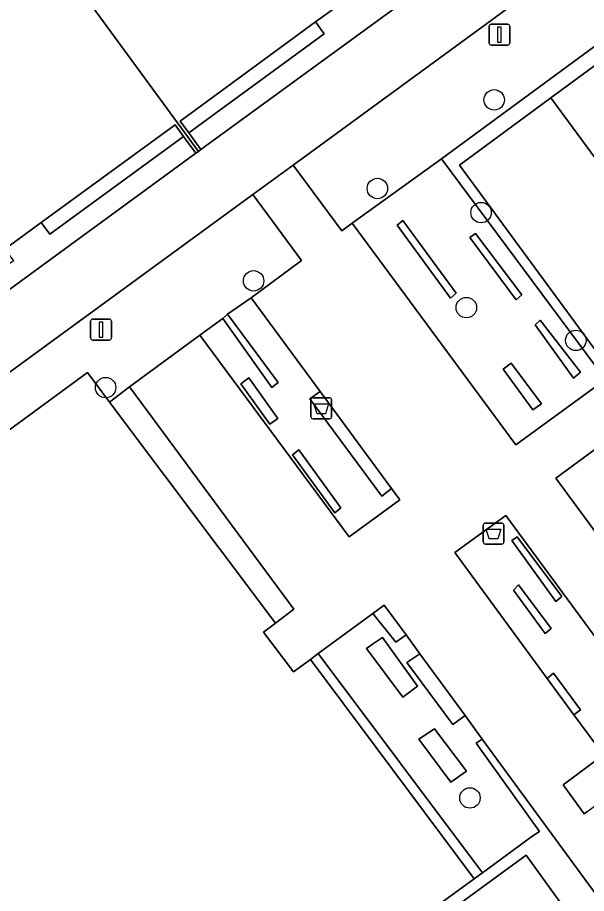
# Model space of a CAD drawing. Extents: x 159039 to 160102, y 381214 to 382524.
# Drawn here: x 159767.27 to 159794.48, y 382157.61 to 382199.51 of the extents above; entities that cross this region are included whole.
import ezdxf

# ---------------------------------------------------------------- set-up
doc = ezdxf.new("R2010")
doc.units = 0
for name, color, linetype in [('IMGEO_Afvalbak', 7, 'Continuous'), ('IMGEO_Boom', 7, 'Continuous'), ('IMGEO_Groenvoorziening', 7, 'Continuous'), ('IMGEO_Haag', 7, 'Continuous'), ('IMGEO_Lichtmast', 7, 'Continuous'), ('IMGEO_Pand', 7, 'Continuous'), ('IMGEO_Parkeervlak_open', 7, 'Continuous'), ('IMGEO_Rijbaan_lokaal_open', 7, 'Continuous'), ('IMGEO_Voetpad_gesloten', 7, 'Continuous'), ('IMGEO_Voetpad_open', 7, 'Continuous')]:
    doc.layers.add(name, color=color, linetype=linetype)

msp = doc.modelspace()

# ---------------------------------------------------------------- linework, layer by layer
at = {"layer": 'IMGEO_Afvalbak'}
for p, q in [((159781.302, 382180.416), (159781.302, 382181.216)), ((159781.302, 382181.216), (159781.302, 382180.416)), ((159781.402, 382181.316), (159782.192, 382181.316)), ((159782.192, 382181.316), (159781.402, 382181.316)), ((159782.292, 382181.216), (159782.292, 382180.416)), ((159782.292, 382180.416), (159782.292, 382181.216)), ((159782.192, 382180.316), (159781.402, 382180.316)), ((159781.402, 382180.316), (159782.192, 382180.316)), ((159789.542, 382174.425), (159789.542, 382175.225)), ((159789.542, 382175.225), (159789.542, 382174.425)), ((159789.642, 382175.325), (159790.432, 382175.325)), ((159790.432, 382175.325), (159789.642, 382175.325)), ((159790.532, 382175.225), (159790.532, 382174.425)), ((159790.532, 382174.425), (159790.532, 382175.225)), ((159790.432, 382174.325), (159789.642, 382174.325)), ((159789.642, 382174.325), (159790.432, 382174.325))]:
    msp.add_line(p, q, dxfattribs=at)
for points in [[(159781.445, 382181.03), (159782.149, 382181.03), (159782, 382180.56), (159781.594, 382180.56), (159781.445, 382181.03)], [(159789.685, 382175.039), (159790.389, 382175.039), (159790.24, 382174.569), (159789.834, 382174.569), (159789.685, 382175.039)]]:
    msp.add_lwpolyline(points, dxfattribs=at)
for centre, start, end in [((159781.402, 382181.216), 90, 180), ((159781.402, 382181.216), 90, 180), ((159782.192, 382181.216), 0, 90), ((159782.192, 382181.216), 360, 90), ((159781.402, 382180.416), 180, 270), ((159781.402, 382180.416), 180, 270), ((159782.192, 382180.416), 270, 0), ((159782.192, 382180.416), 270, 0), ((159789.642, 382175.225), 90, 180), ((159789.642, 382175.225), 90, 180), ((159790.432, 382175.225), 0, 90), ((159790.432, 382175.225), 360, 90), ((159789.642, 382174.425), 180, 270), ((159789.642, 382174.425), 180, 270), ((159790.432, 382174.425), 270, 0), ((159790.432, 382174.425), 270, 0)]:
    msp.add_arc(centre, 0.1, start, end, dxfattribs=at)
at = {"layer": 'IMGEO_Boom'}
for centre in [(159790.067, 382195.573), (159784.481, 382191.334), (159789.44, 382190.18), (159778.559, 382186.915), (159788.735, 382185.634), (159793.971, 382184.067), (159771.483, 382181.808), (159788.908, 382162.175)]:
    msp.add_circle(centre, 0.489, dxfattribs=at)
at = {"layer": 'IMGEO_Groenvoorziening'}
for points in [[(159783.669, 382200.003), (159783.257, 382200.565), (159781.526, 382199.299), (159781.938, 382198.737), (159775.457, 382193.995), (159776.043, 382193.194), (159790.661, 382203.871), (159790.069, 382204.681)], [(159797.469, 382200.041), (159794.978, 382203.081), (159780.454, 382192.457), (159782.788, 382189.3), (159783.272, 382189.667), (159787.544, 382192.76)], [(159792.78, 382195.663), (159797.938, 382199.469), (159797.469, 382200.041), (159787.544, 382192.76), (159795.393, 382182.202), (159795.742, 382182.457), (159795.654, 382182.597), (159788.405, 382192.454)], [(159781.526, 382199.299), (159775.043, 382194.56), (159775.457, 382193.995), (159781.938, 382198.737)], [(159775.213, 382193.822), (159774.801, 382194.384), (159768.399, 382189.704), (159768.811, 382189.142)], [(159767.079, 382187.876), (159760.596, 382183.133), (159761.183, 382182.332), (159775.801, 382193.018), (159775.213, 382193.822), (159768.811, 382189.142), (159768.399, 382189.704), (159766.667, 382188.438)], [(159787.544, 382192.76), (159783.272, 382189.667), (159791.099, 382179.065), (159795.393, 382182.202)], [(159777.087, 382185.115), (159777.316, 382185.326), (159778.439, 382186.099), (159780.848, 382187.885), (159778.531, 382191.051), (159756.241, 382174.775), (159757.58, 382172.96), (159770.61, 382182.524), (159771.671, 382181.11), (159772.621, 382181.851), (159775.989, 382184.324)], [(159785.691, 382189.803), (159785.435, 382189.575), (159787.981, 382186.091), (159788.251, 382186.318)], [(159788.251, 382186.318), (159787.981, 382186.091), (159785.435, 382189.575), (159785.691, 382189.803)], [(159791.398, 382186.243), (159789.172, 382189.184), (159788.906, 382188.99), (159791.117, 382186.003)], [(159791.117, 382186.003), (159788.906, 382188.99), (159789.172, 382189.184), (159791.398, 382186.243)], [(159781.741, 382181.615), (159778.439, 382186.099), (159777.316, 382185.326), (159779.739, 382182.056), (159779.429, 382181.805), (159777.087, 382185.115), (159775.989, 382184.324), (159783.129, 382174.669), (159785.558, 382176.432), (159785.153, 382176.982), (159784.689, 382176.62), (159781.242, 382181.268)], [(159779.739, 382182.056), (159777.316, 382185.326), (159777.087, 382185.115), (159779.429, 382181.805)], [(159792.034, 382184.806), (159792.275, 382185.03), (159794.199, 382182.548), (159793.868, 382182.265)], [(159794.199, 382182.548), (159792.275, 382185.03), (159792.034, 382184.806), (159793.868, 382182.265)], [(159792.339, 382181.03), (159791.91, 382180.737), (159790.502, 382182.686), (159790.882, 382182.977)], [(159790.882, 382182.977), (159790.502, 382182.686), (159791.91, 382180.737), (159792.339, 382181.03)], [(159781.278, 382168.804), (159780.473, 382168.206), (159779.038, 382170.112), (159779.601, 382170.535), (159771.671, 382181.11), (159770.61, 382182.524), (159757.58, 382172.96), (159756.241, 382174.775), (159754.9, 382173.799), (159756.262, 382172.006), (159742.163, 382161.644), (159740.798, 382163.539), (159739.666, 382162.715), (159741.001, 382160.866), (159734.213, 382155.711), (159732.784, 382157.708), (159728.816, 382154.821), (159746.781, 382130.304), (159748.753, 382130.014), (159755.465, 382134.892), (159755.99, 382134.191), (159757.13, 382135.021), (159789.105, 382158.307)], [(159779.725, 382180.336), (159779.336, 382180.062), (159777.946, 382181.983), (159778.334, 382182.272)], [(159777.946, 382181.983), (159779.336, 382180.062), (159779.725, 382180.336), (159778.334, 382182.272)], [(159772.621, 382181.851), (159771.671, 382181.11), (159779.601, 382170.535), (159780.487, 382171.2)], [(159781.741, 382181.615), (159781.242, 382181.268), (159784.689, 382176.62), (159785.153, 382176.982)], [(159796.815, 382180.271), (159793.016, 382177.469), (159800.142, 382167.786), (159804.162, 382170.327)], [(159782.739, 382176.058), (159782.441, 382175.813), (159780.419, 382178.595), (159780.718, 382178.823)], [(159780.419, 382178.595), (159782.441, 382175.813), (159782.739, 382176.058), (159780.718, 382178.823)], [(159790.619, 382175.682), (159788.188, 382173.911), (159792.603, 382167.896), (159792.898, 382168.147), (159794.203, 382166.393), (159793.878, 382166.159), (159795.293, 382164.232), (159796.417, 382165.036), (159795.489, 382166.23), (159795.805, 382166.495), (159796.733, 382165.281), (159797.734, 382166.017)], [(159791.169, 382174.668), (159790.911, 382174.493), (159793.01, 382171.57), (159793.304, 382171.821)], [(159790.911, 382174.493), (159791.169, 382174.668), (159793.304, 382171.821), (159793.01, 382171.57)], [(159792.502, 382170.044), (159792.801, 382170.279), (159791.224, 382172.369), (159790.987, 382172.115)], [(159792.502, 382170.044), (159790.987, 382172.115), (159791.224, 382172.369), (159792.801, 382170.279)], [(159807.499, 382171.044), (159807.104, 382171.582), (159806.682, 382172.156), (159804.508, 382170.546), (159804.162, 382170.327), (159800.142, 382167.786), (159797.734, 382166.017), (159796.733, 382165.281), (159796.417, 382165.036), (159795.293, 382164.232), (159793.373, 382162.799), (159794.37, 382161.417), (159794.505, 382161.514), (159800.342, 382165.819), (159803.049, 382162.065), (159804.38, 382163.062), (159801.659, 382166.747)], [(159784.803, 382171.405), (159784.265, 382171.008), (159785.368, 382169.627), (159785.85, 382169.975)], [(159788.673, 382166.121), (159788.097, 382165.689), (159785.883, 382168.652), (159786.518, 382169.063), (159785.85, 382169.975), (159785.368, 382169.627), (159784.265, 382171.008), (159781.653, 382169.081), (159789.504, 382158.598), (159791.87, 382160.327), (159792.235, 382160.567), (159789.202, 382164.801), (159789.497, 382164.996)], [(159783.961, 382169.322), (159784.249, 382169.533), (159784.72, 382169.849), (159786.406, 382167.518), (159785.692, 382166.997)], [(159784.249, 382169.533), (159783.961, 382169.322), (159785.692, 382166.997), (159786.406, 382167.518), (159784.72, 382169.849)], [(159781.653, 382169.081), (159781.278, 382168.804), (159789.105, 382158.307), (159789.349, 382158.484), (159789.504, 382158.598)], [(159786.518, 382169.063), (159785.883, 382168.652), (159788.097, 382165.689), (159788.673, 382166.121)], [(159792.603, 382167.896), (159793.878, 382166.159), (159794.203, 382166.393), (159792.898, 382168.147)], [(159788.001, 382162.928), (159786.46, 382164.994), (159787.208, 382165.476), (159788.738, 382163.456)], [(159786.46, 382164.994), (159788.001, 382162.928), (159788.738, 382163.456), (159787.208, 382165.476)], [(159781.822, 382152.298), (159791.597, 382159.439), (159794.332, 382155.662), (159795.634, 382156.615), (159789.497, 382164.996), (159789.202, 382164.801), (159792.235, 382160.567), (159791.87, 382160.327), (159789.504, 382158.598), (159789.349, 382158.484), (159789.105, 382158.307), (159757.13, 382135.021), (159755.99, 382134.191), (159756.36, 382133.696), (159757.616, 382134.637), (159761.551, 382137.471), (159764.233, 382133.731), (159765.64, 382134.767), (159762.9, 382138.498), (159780.468, 382151.299), (159783.177, 382147.563), (159784.559, 382148.572)]]:
    msp.add_lwpolyline(points, close=True, dxfattribs=at)
at = {"layer": 'IMGEO_Haag'}
for points in [[(159797.469, 382200.041), (159794.978, 382203.081), (159780.454, 382192.457), (159782.788, 382189.3), (159783.272, 382189.667), (159787.544, 382192.76)], [(159797.938, 382199.469), (159797.469, 382200.041), (159787.544, 382192.76), (159795.393, 382182.202), (159795.742, 382182.457), (159795.654, 382182.597), (159788.405, 382192.454), (159792.78, 382195.663)], [(159780.848, 382187.885), (159778.531, 382191.051), (159756.241, 382174.775), (159757.58, 382172.96), (159770.61, 382182.524), (159771.671, 382181.11), (159772.621, 382181.851), (159775.989, 382184.324), (159777.087, 382185.115), (159777.316, 382185.326), (159778.439, 382186.099)], [(159785.691, 382189.803), (159785.435, 382189.575), (159787.981, 382186.091), (159788.251, 382186.318)], [(159791.398, 382186.243), (159789.172, 382189.184), (159788.906, 382188.99), (159791.117, 382186.003)], [(159779.739, 382182.056), (159777.316, 382185.326), (159777.087, 382185.115), (159779.429, 382181.805)], [(159794.199, 382182.548), (159792.275, 382185.03), (159792.034, 382184.806), (159793.868, 382182.265)], [(159790.882, 382182.977), (159790.502, 382182.686), (159791.91, 382180.737), (159792.339, 382181.03)], [(159777.946, 382181.983), (159779.336, 382180.062), (159779.725, 382180.336), (159778.334, 382182.272)], [(159772.621, 382181.851), (159771.671, 382181.11), (159779.601, 382170.535), (159780.487, 382171.2)], [(159781.741, 382181.615), (159781.242, 382181.268), (159784.689, 382176.62), (159785.153, 382176.982)], [(159780.419, 382178.595), (159782.441, 382175.813), (159782.739, 382176.058), (159780.718, 382178.823)], [(159791.169, 382174.668), (159790.911, 382174.493), (159793.01, 382171.57), (159793.304, 382171.821)], [(159792.502, 382170.044), (159792.801, 382170.279), (159791.224, 382172.369), (159790.987, 382172.115)], [(159801.659, 382166.747), (159807.499, 382171.044), (159807.104, 382171.582), (159806.682, 382172.156), (159804.508, 382170.546), (159804.162, 382170.327), (159800.142, 382167.786), (159797.734, 382166.017), (159796.733, 382165.281), (159796.417, 382165.036), (159795.293, 382164.232), (159793.373, 382162.799), (159794.37, 382161.417), (159794.505, 382161.514), (159800.342, 382165.819), (159803.049, 382162.065), (159804.38, 382163.062)], [(159784.803, 382171.405), (159784.265, 382171.008), (159785.368, 382169.627), (159785.85, 382169.975)], [(159784.249, 382169.533), (159783.961, 382169.322), (159785.692, 382166.997), (159786.406, 382167.518), (159784.72, 382169.849)], [(159781.653, 382169.081), (159781.278, 382168.804), (159789.105, 382158.307), (159789.349, 382158.484), (159789.504, 382158.598)], [(159786.518, 382169.063), (159785.883, 382168.652), (159788.097, 382165.689), (159788.673, 382166.121)], [(159792.603, 382167.896), (159793.878, 382166.159), (159794.203, 382166.393), (159792.898, 382168.147)], [(159786.46, 382164.994), (159788.001, 382162.928), (159788.738, 382163.456), (159787.208, 382165.476)], [(159791.597, 382159.439), (159794.332, 382155.662), (159795.634, 382156.615), (159789.497, 382164.996), (159789.202, 382164.801), (159792.235, 382160.567), (159791.87, 382160.327), (159789.504, 382158.598), (159789.349, 382158.484), (159789.105, 382158.307), (159757.13, 382135.021), (159755.99, 382134.191), (159756.36, 382133.696), (159757.616, 382134.637), (159761.551, 382137.471), (159764.233, 382133.731), (159765.64, 382134.767), (159762.9, 382138.498), (159780.468, 382151.299), (159783.177, 382147.563), (159784.559, 382148.572), (159781.822, 382152.298)]]:
    msp.add_lwpolyline(points, close=True, dxfattribs=at)
at = {"layer": 'IMGEO_Lichtmast'}
for p, q in [((159789.923, 382199.193), (159790.713, 382199.193)), ((159790.713, 382199.193), (159789.923, 382199.193)), ((159789.823, 382198.293), (159789.823, 382199.093)), ((159789.823, 382199.093), (159789.823, 382198.293)), ((159790.813, 382199.093), (159790.813, 382198.293)), ((159790.813, 382198.293), (159790.813, 382199.093)), ((159790.713, 382198.193), (159789.923, 382198.193)), ((159789.923, 382198.193), (159790.713, 382198.193)), ((159770.765, 382184.185), (159770.765, 382184.985)), ((159770.765, 382184.985), (159770.765, 382184.185)), ((159770.865, 382185.085), (159771.655, 382185.085)), ((159771.655, 382185.085), (159770.865, 382185.085)), ((159771.755, 382184.985), (159771.755, 382184.185)), ((159771.755, 382184.185), (159771.755, 382184.985)), ((159771.655, 382184.085), (159770.865, 382184.085)), ((159770.865, 382184.085), (159771.655, 382184.085))]:
    msp.add_line(p, q, dxfattribs=at)
for points in [[(159790.243, 382199.068), (159790.393, 382199.068), (159790.393, 382198.318), (159790.243, 382198.318), (159790.243, 382199.068)], [(159771.185, 382184.96), (159771.335, 382184.96), (159771.335, 382184.21), (159771.185, 382184.21), (159771.185, 382184.96)]]:
    msp.add_lwpolyline(points, dxfattribs=at)
for centre, start, end in [((159789.923, 382199.093), 90, 180), ((159789.923, 382199.093), 90, 180), ((159790.713, 382199.093), 0, 90), ((159790.713, 382199.093), 360, 90), ((159789.923, 382198.293), 180, 270), ((159789.923, 382198.293), 180, 270), ((159790.713, 382198.293), 270, 0), ((159790.713, 382198.293), 270, 0), ((159770.865, 382184.985), 90, 180), ((159770.865, 382184.985), 90, 180), ((159771.655, 382184.985), 0, 90), ((159771.655, 382184.985), 360, 90), ((159770.865, 382184.185), 180, 270), ((159770.865, 382184.185), 180, 270), ((159771.655, 382184.185), 270, 0), ((159771.655, 382184.185), 270, 0)]:
    msp.add_arc(centre, 0.1, start, end, dxfattribs=at)
at = {"layer": 'IMGEO_Pand'}
for points in [[(159775.922, 382193.106), (159776.043, 382193.194), (159775.457, 382193.995), (159775.043, 382194.56), (159781.526, 382199.299), (159783.257, 382200.565), (159789.658, 382205.244), (159790.069, 382204.681), (159790.661, 382203.871), (159790.903, 382204.048), (159784.352, 382213.009), (159780.502, 382210.194), (159776.95, 382207.598), (159771.81, 382203.841), (159769.376, 382202.061)], [(159754.516, 382191.199), (159761.062, 382182.244), (159761.183, 382182.332), (159760.596, 382183.133), (159760.183, 382183.698), (159766.667, 382188.438), (159768.399, 382189.704), (159774.801, 382194.384), (159775.213, 382193.822), (159775.801, 382193.018), (159775.922, 382193.106), (159769.376, 382202.061), (159767.039, 382200.353), (159762.127, 382196.763)]]:
    msp.add_lwpolyline(points, close=True, dxfattribs=at)
at = {"layer": 'IMGEO_Parkeervlak_open'}
for points in [[(159792.78, 382195.663), (159788.405, 382192.454), (159795.654, 382182.597), (159800.035, 382185.817)], [(159794.332, 382155.662), (159791.597, 382159.439), (159781.822, 382152.298), (159784.559, 382148.572)]]:
    msp.add_lwpolyline(points, close=True, dxfattribs=at)
at = {"layer": 'IMGEO_Rijbaan_lokaal_open'}
msp.add_lwpolyline([(159804.784, 382190.119), (159799.947, 382196.758), (159797.938, 382199.469), (159792.78, 382195.663), (159800.035, 382185.817), (159801.637, 382183.643), (159808.894, 382173.794), (159809.306, 382174.099), (159810.54, 382172.407), (159815.303, 382175.914), (159810.838, 382181.944)], close=True, dxfattribs=at)
at = {"layer": 'IMGEO_Voetpad_gesloten'}
msp.add_lwpolyline([(159756.241, 382174.775), (159778.531, 382191.051), (159780.454, 382192.457), (159794.978, 382203.081), (159793.162, 382205.736), (159791.75, 382204.681), (159790.903, 382204.048), (159790.661, 382203.871), (159776.043, 382193.194), (159775.922, 382193.106), (159775.801, 382193.018), (159761.183, 382182.332)], dxfattribs=at)
at = {"layer": 'IMGEO_Voetpad_open'}
for points in [[(159795.393, 382182.202), (159791.099, 382179.065), (159783.272, 382189.667), (159782.788, 382189.3), (159780.454, 382192.457), (159778.531, 382191.051), (159780.848, 382187.885), (159778.439, 382186.099), (159781.741, 382181.615), (159785.153, 382176.982), (159785.558, 382176.432), (159783.129, 382174.669), (159775.989, 382184.324), (159772.621, 382181.851), (159780.487, 382171.2), (159779.601, 382170.535), (159779.038, 382170.112), (159780.473, 382168.206), (159781.278, 382168.804), (159781.653, 382169.081), (159784.265, 382171.008), (159784.803, 382171.405), (159785.85, 382169.975), (159786.518, 382169.063), (159788.673, 382166.121), (159789.497, 382164.996), (159795.634, 382156.615)], [(159800.142, 382167.786), (159793.016, 382177.469), (159796.815, 382180.271)], [(159794.505, 382161.514), (159794.37, 382161.417), (159793.373, 382162.799), (159795.293, 382164.232), (159793.878, 382166.159), (159792.603, 382167.896), (159788.188, 382173.911), (159790.619, 382175.682), (159797.734, 382166.017)]]:
    msp.add_lwpolyline(points, dxfattribs=at)

doc.saveas('drawing.dxf')
